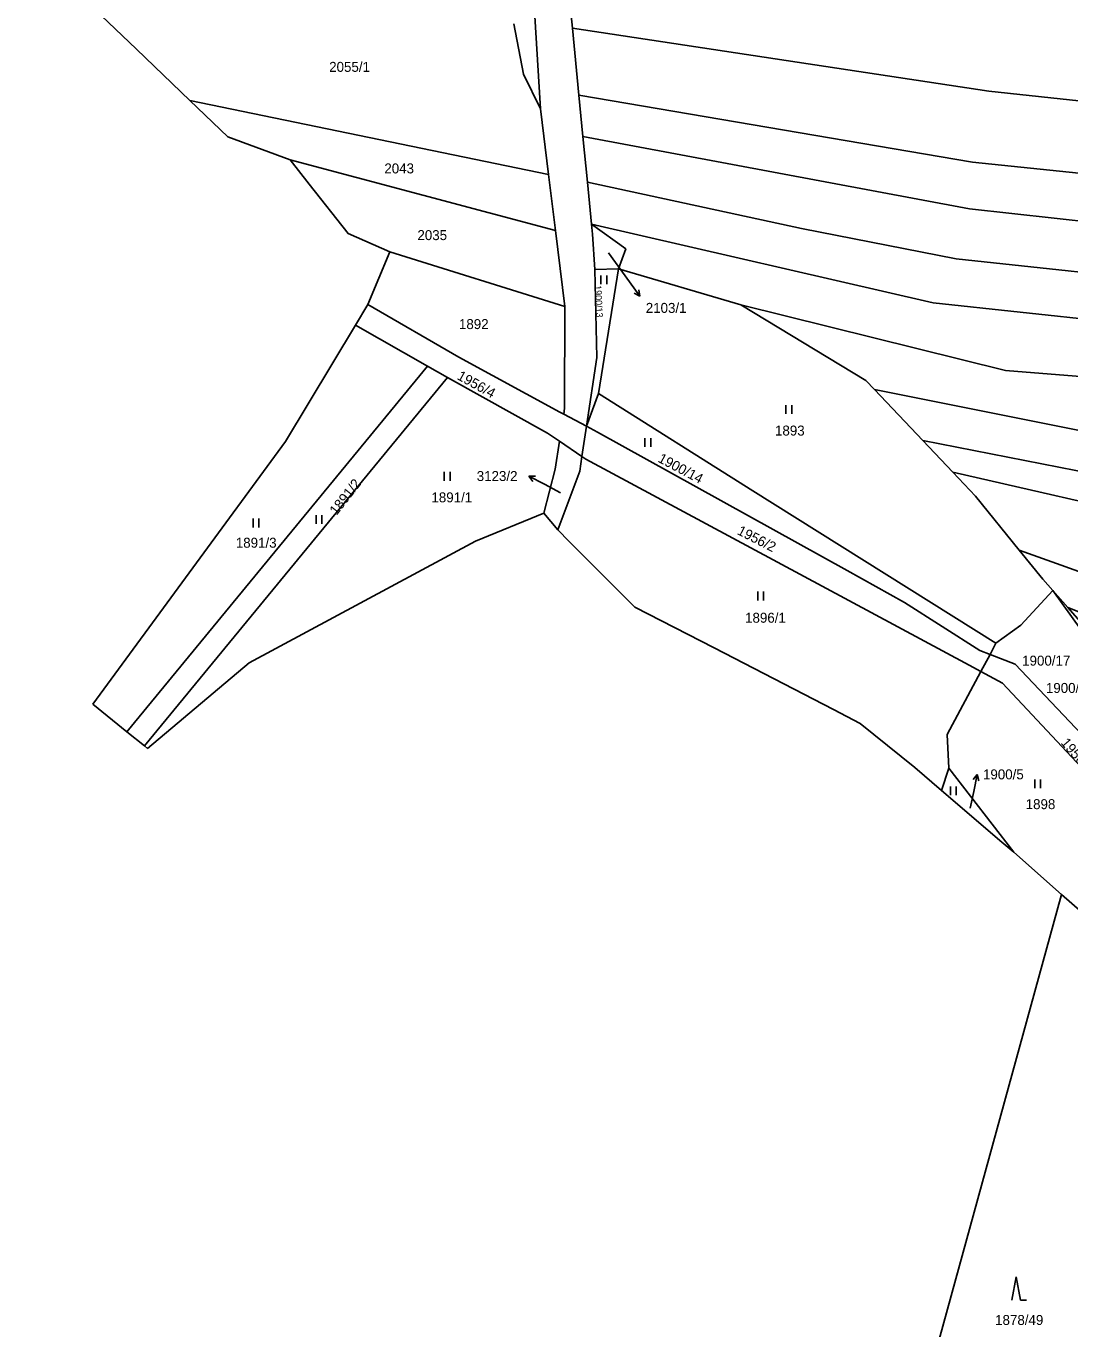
# Model space of a CAD drawing. Extents: x -776734 to -748832, y -1118122 to -976986.
# Drawn here: x -753979.5 to -753801.5, y -1116748.3 to -1116526 of the extents above; entities that cross this region are included whole.
import ezdxf

# ---------------------------------------------------------------- set-up
doc = ezdxf.new("R2010")
doc.units = 0
for name, color, linetype in [('KM_Hranice obce', 7, 'Continuous'), ('KM_Hranice parcel', 7, 'Continuous'), ('KM_Parcelní čísla', 7, 'Continuous'), ('KM_Pop  PČ popisy', 7, 'Continuous'), ('KM_Značky kultur', 7, 'Continuous')]:
    doc.layers.add(name, color=color, linetype=linetype)

msp = doc.modelspace()

# ---------------------------------------------------------------- linework, layer by layer
at = {"layer": 'KM_Hranice obce'}
for p, q in [((-753917.45, -1116564.51), (-753921.19, -1116573.49)), ((-753923.3, -1116577), (-753921.19, -1116573.49)), ((-753923.3, -1116577), (-753935.26, -1116596.88)), ((-753935.26, -1116596.88), (-753968.09, -1116641.67)), ((-753902.82, -1116613.88), (-753891.2, -1116609.11)), ((-753891.2, -1116609.11), (-753888.81, -1116611.94)), ((-753941.46, -1116634.6), (-753902.82, -1116613.88)), ((-753886.84, -1116613.91), (-753888.81, -1116611.94)), ((-753862.16, -1116632.08), (-753841.79, -1116642.61)), ((-753958.77, -1116649.23), (-753941.46, -1116634.6)), ((-753968.09, -1116641.67), (-753962.27, -1116646.39)), ((-753962.27, -1116646.39), (-753959.29, -1116648.81)), ((-753959.29, -1116648.81), (-753958.77, -1116649.23)), ((-753823.34, -1116656.41), (-753813.07, -1116665.21)), ((-753813.07, -1116665.21), (-753811.04, -1116666.95)), ((-753811.04, -1116666.95), (-753802.9, -1116674.14))]:
    msp.add_line(p, q, dxfattribs=at)
for points in [[(-753951.53, -1116538.66), (-753960.64, -1116529.92), (-753971.47, -1116519.54), (-753979.48, -1116518.63)], [(-753934.46, -1116548.82), (-753945.08, -1116544.84), (-753951.53, -1116538.66)], [(-753917.45, -1116564.51), (-753924.56, -1116561.37), (-753931.19, -1116552.96), (-753934.46, -1116548.82)], [(-753862.16, -1116632.08), (-753875.65, -1116625.11), (-753886.84, -1116613.91)], [(-753841.79, -1116642.61), (-753837.22, -1116644.97), (-753827.91, -1116652.5), (-753823.34, -1116656.41)], [(-753802.9, -1116674.14), (-753831.46, -1116778.01), (-753840.44, -1116820.68)]]:
    msp.add_lwpolyline(points, dxfattribs=at)
at = {"layer": 'KM_Hranice parcel'}
for p, q in [((-753886.32, -1116526.33), (-753887.31, -1116516.26)), ((-753885.21, -1116537.73), (-753886.32, -1116526.33)), ((-753884.52, -1116544.83), (-753885.21, -1116537.73)), ((-753890.37, -1116551.3), (-753951.53, -1116538.66)), ((-753891.73, -1116540.07), (-753890.37, -1116551.3)), ((-753883.76, -1116552.6), (-753884.52, -1116544.83)), ((-753889.21, -1116560.86), (-753934.46, -1116548.82)), ((-753890.37, -1116551.3), (-753889.21, -1116560.86)), ((-753883.06, -1116559.75), (-753883.76, -1116552.6)), ((-753889.21, -1116560.86), (-753887.63, -1116573.84)), ((-753887.63, -1116573.84), (-753917.45, -1116564.51)), ((-753878.47, -1116567.4), (-753882.5, -1116567.5)), ((-753878.47, -1116567.4), (-753881.84, -1116588.67)), ((-753857.56, -1116573.53), (-753878.47, -1116567.4)), ((-753923.3, -1116577), (-753911.05, -1116583.99)), ((-753911.05, -1116583.99), (-753962.27, -1116646.39)), ((-753907.59, -1116585.94), (-753911.05, -1116583.99)), ((-753959.29, -1116648.81), (-753907.59, -1116585.94)), ((-753883.91, -1116594.25), (-753881.84, -1116588.67)), ((-753826.53, -1116596.71), (-753834.8, -1116587.96)), ((-753883.91, -1116594.25), (-753887.8, -1116592.21)), ((-753884.69, -1116599.41), (-753883.91, -1116594.25)), ((-753888.51, -1116596.82), (-753884.69, -1116599.41)), ((-753821.43, -1116602.1), (-753826.53, -1116596.71)), ((-753793.47, -1116637.54), (-753804.39, -1116622.28)), ((-753801.83, -1116625.2), (-753804.39, -1116622.28)), ((-753790.36, -1116638.3), (-753801.83, -1116625.2)), ((-753815.09, -1116633.18), (-753814.08, -1116631.29)), ((-753816.66, -1116636.12), (-753815.09, -1116633.18)), ((-753815.09, -1116633.18), (-753810.79, -1116634.83)), ((-753818.65, -1116635.05), (-753816.66, -1116636.12)), ((-753810.79, -1116634.83), (-753784.33, -1116662.86)), ((-753823.34, -1116656.41), (-753822.1, -1116652.59)), ((-753811.04, -1116666.95), (-753822.1, -1116652.59)), ((-753797.16, -1116679.14), (-753802.9, -1116674.14))]:
    msp.add_line(p, q, dxfattribs=at)
for points in [[(-753899.38, -1116459.47), (-753897.76, -1116468.19), (-753893.68, -1116508.46), (-753891.73, -1116540.07)], [(-753891.73, -1116540.07), (-753894.63, -1116534.2), (-753896.28, -1116525.6)], [(-753886.32, -1116526.33), (-753815.3, -1116537.09), (-753743.91, -1116544.78), (-753688.71, -1116548.81)], [(-753690.55, -1116561.32), (-753727.43, -1116558.57), (-753818.08, -1116549.19), (-753885.21, -1116537.73)], [(-753691.79, -1116569.75), (-753746.37, -1116565.09), (-753818.58, -1116557.13), (-753884.52, -1116544.83)], [(-753692.23, -1116577.37), (-753740.27, -1116574.32), (-753820.89, -1116565.68), (-753847.22, -1116560.49), (-753883.76, -1116552.6)], [(-753692.71, -1116585.63), (-753701.92, -1116585.46), (-753736.22, -1116582.04), (-753780.26, -1116577.98), (-753824.81, -1116573.17), (-753883.06, -1116559.75)], [(-753882.5, -1116567.5), (-753882.89, -1116561.45), (-753883.06, -1116559.75)], [(-753883.06, -1116559.75), (-753877.2, -1116563.98), (-753878.47, -1116567.4)], [(-753883.91, -1116594.25), (-753882.16, -1116582.52), (-753882.5, -1116567.5)], [(-753887.8, -1116592.21), (-753888.44, -1116591.87), (-753905.66, -1116582.47), (-753921.19, -1116573.49)], [(-753887.8, -1116592.21), (-753887.64, -1116591.17), (-753887.63, -1116573.84)], [(-753834.8, -1116587.96), (-753836.25, -1116586.43), (-753857.56, -1116573.53)], [(-753693.37, -1116594.11), (-753741.59, -1116590.43), (-753812.47, -1116584.74), (-753857.56, -1116573.53)], [(-753907.59, -1116585.94), (-753890.57, -1116595.42), (-753888.51, -1116596.82)], [(-753881.84, -1116588.67), (-753855.52, -1116605.27), (-753814.08, -1116631.29)], [(-753694.03, -1116602.63), (-753797.56, -1116595.45), (-753834.8, -1116587.96)], [(-753829.65, -1116624.35), (-753839.46, -1116618.89), (-753882.02, -1116595.24), (-753883.91, -1116594.25)], [(-753891.2, -1116609.11), (-753889.24, -1116601.59), (-753888.51, -1116596.82)], [(-753694.6, -1116609.95), (-753737.95, -1116608.03), (-753763.47, -1116606.4), (-753791.77, -1116603.49), (-753826.53, -1116596.71)], [(-753888.81, -1116611.94), (-753885.06, -1116601.9), (-753884.69, -1116599.41)], [(-753884.69, -1116599.41), (-753884.03, -1116599.86), (-753818.65, -1116635.05)], [(-753695.29, -1116618.86), (-753708.2, -1116617.5), (-753758.85, -1116614.26), (-753784.66, -1116610.51), (-753821.43, -1116602.1)], [(-753810.11, -1116615.39), (-753817.57, -1116606.18), (-753821.43, -1116602.1)], [(-753804.39, -1116622.28), (-753806.08, -1116620.35), (-753810.11, -1116615.39)], [(-753696.5, -1116634.48), (-753744.48, -1116631.05), (-753779.41, -1116626.38), (-753810.11, -1116615.39)], [(-753814.08, -1116631.29), (-753809.84, -1116628.22), (-753804.39, -1116622.28)], [(-753815.09, -1116633.18), (-753816.82, -1116632.52), (-753829.65, -1116624.35)], [(-753801.83, -1116625.2), (-753776.33, -1116635.3), (-753750.2, -1116640.74), (-753697.28, -1116642.88)], [(-753822.1, -1116652.59), (-753822.4, -1116646.88), (-753816.66, -1116636.12)], [(-753786.82, -1116666.02), (-753812.96, -1116638.12), (-753816.66, -1116636.12)]]:
    msp.add_lwpolyline(points, dxfattribs=at)
at = {"layer": 'KM_Pop  PČ popisy'}
for p, q in [((-753880.16, -1116564.64), (-753876.56, -1116569.63)), ((-753876.56, -1116569.63), (-753874.796, -1116572.058)), ((-753874.796, -1116572.058), (-753875.79, -1116571.542)), ((-753874.796, -1116572.058), (-753874.98, -1116570.953)), ((-753891.08, -1116604.16), (-753893.73, -1116602.751)), ((-753893.73, -1116602.751), (-753892.61, -1116602.779)), ((-753893.73, -1116602.751), (-753893.081, -1116603.663)), ((-753888.35, -1116605.62), (-753891.08, -1116604.16)), ((-753817.307, -1116653.654), (-753817.99, -1116654.542)), ((-753817.88, -1116656.6), (-753817.307, -1116653.654)), ((-753817.307, -1116653.654), (-753817.007, -1116654.733)), ((-753818.45, -1116659.44), (-753817.88, -1116656.6))]:
    msp.add_line(p, q, dxfattribs=at)
at = {"layer": 'KM_Značky kultur'}
for p, q in [((-753881.451, -1116570.01), (-753881.451, -1116568.51)), ((-753880.45, -1116570.01), (-753880.45, -1116568.51)), ((-753849.891, -1116592.14), (-753849.891, -1116590.64)), ((-753848.89, -1116592.14), (-753848.89, -1116590.64)), ((-753873.931, -1116597.76), (-753873.931, -1116596.26)), ((-753872.93, -1116597.76), (-753872.93, -1116596.26)), ((-753908.161, -1116603.56), (-753908.161, -1116602.06)), ((-753907.16, -1116603.56), (-753907.16, -1116602.06)), ((-753930.031, -1116610.93), (-753930.031, -1116609.43)), ((-753929.03, -1116610.93), (-753929.03, -1116609.43)), ((-753940.761, -1116611.52), (-753940.761, -1116610.02)), ((-753939.76, -1116611.52), (-753939.76, -1116610.02)), ((-753854.701, -1116623.96), (-753854.701, -1116622.46)), ((-753853.7, -1116623.96), (-753853.7, -1116622.46)), ((-753821.851, -1116657.21), (-753821.851, -1116655.71)), ((-753820.85, -1116657.21), (-753820.85, -1116655.71)), ((-753807.471, -1116656.02), (-753807.471, -1116654.52)), ((-753806.47, -1116656.02), (-753806.47, -1116654.52)), ((-753810.62, -1116739.38), (-753811.37, -1116743.38)), ((-753809.87, -1116743.38), (-753810.62, -1116739.38)), ((-753809.87, -1116743.38), (-753808.874, -1116743.38))]:
    msp.add_line(p, q, dxfattribs=at)

# ---------------------------------------------------------------- texts
at = {"layer": 'KM_Parcelní čísla'}
for s, p in [('2055/1', (-753927.79, -1116533.78)), ('2043', (-753918.38, -1116551.11)), ('2035', (-753912.74, -1116562.49)), ('2103/1', (-753873.8, -1116574.908)), ('1892', (-753905.66, -1116577.67)), ('1893', (-753851.76, -1116595.84)), ('3123/2', (-753902.625, -1116603.6)), ('1891/1', (-753910.35, -1116607.24)), ('1891/3', (-753943.71, -1116614.98)), ('1896/1', (-753856.86, -1116627.78)), ('1900/17', (-753809.613, -1116635.1)), ('1900/18', (-753805.563, -1116639.76)), ('1900/5', (-753816.29, -1116654.51)), ('1898', (-753809.01, -1116659.59)), ('1878/49', (-753814.22, -1116747.61))]:
    msp.add_text(s, height=1.7, dxfattribs=at).set_placement(p)
for s, height, rotation, p in [('1900/13', 1.14, 273, (-753882.52, -1116570.221)), ('1956/4', 1.7, 331, (-753906.122, -1116586.153)), ('1900/14', 1.7, 332, (-753871.859, -1116600.26)), ('1891/2', 1.7, 52, (-753926.53, -1116609.553)), ('1956/2', 1.7, 333, (-753858.345, -1116612.617)), ('1956/6', 1.7, 310, (-753803.121, -1116648.306))]:
    msp.add_text(s, height=height, rotation=rotation, dxfattribs=at).set_placement(p)

doc.saveas('drawing.dxf')
